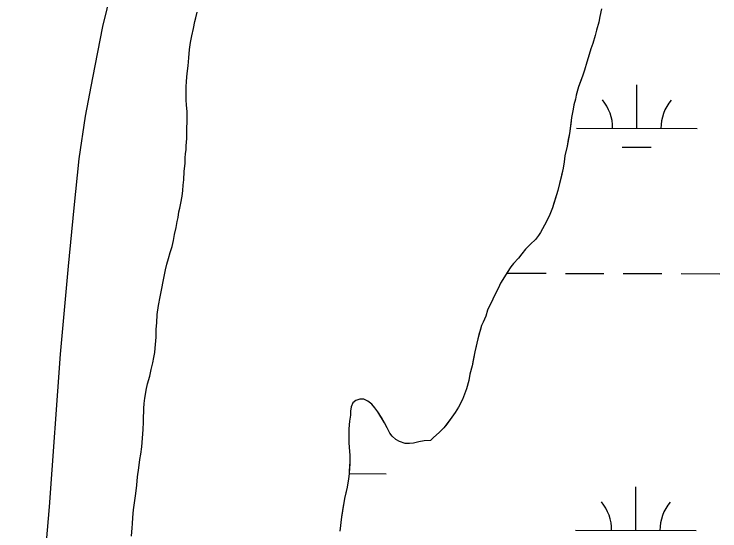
# Model space of a CAD drawing. Extents: x 3172297 to 3210190, y 958463 to 983887.
# Drawn here: x 3188036 to 3188621, y 980477 to 980905 of the extents above; entities that cross this region are included whole.
import ezdxf

# ---------------------------------------------------------------- set-up
doc = ezdxf.new("R2010")
doc.units = 0
for name, color, linetype in [('V-LEVE-TOET', 7, 'Continuous'), ('V-SITE-VEGE', 7, 'Continuous'), ('V-TOPO-SHOR', 7, 'Continuous'), ('V-WETL-SWMP', 7, 'Continuous')]:
    doc.layers.add(name, color=color, linetype=linetype)

msp = doc.modelspace()

# ---------------------------------------------------------------- linework, layer by layer
at = {"layer": 'V-LEVE-TOET'}
msp.add_lwpolyline([(3188120.03, 980938.75), (3188109.19, 980894.66), (3188101, 980852.16), (3188094.78, 980820.48), (3188089.68, 980785.21), (3188085.39, 980744.61), (3188080.69, 980696.33), (3188074.1, 980623.6), (3188065.04, 980497.3), (3188054.54, 980374.73), (3188054.17, 980337.92), (3188056.29, 980298.78), (3188059.71, 980278.44), (3188063.43, 980260.6), (3188065.61, 980238.84), (3188064.2, 980214.4), (3188056.35, 980191.32), (3188051.3, 980172.49), (3188045.41, 980138.62), (3188039.45, 980090.49), (3188035.93, 980028.28)], dxfattribs=at)
at = {"layer": 'V-SITE-VEGE'}
for p, q in [((3188522.44, 980909.36), (3188521.23, 980902.96)), ((3188521.23, 980902.96), (3188520.2, 980898.33)), ((3188520.2, 980898.33), (3188518.28, 980891.73)), ((3188518.28, 980891.73), (3188517.24, 980887.28)), ((3188517.24, 980887.28), (3188515.33, 980880.51)), ((3188515.33, 980880.51), (3188513.76, 980876.23)), ((3188513.76, 980876.23), (3188510.27, 980865.19)), ((3188510.27, 980865.19), (3188508.36, 980858.59)), ((3188506.96, 980854.32), (3188503.46, 980844.69)), ((3188508.36, 980858.59), (3188506.96, 980854.32)), ((3188503.46, 980844.69), (3188501.55, 980837.92)), ((3188501.55, 980837.92), (3188500.86, 980834.54)), ((3188500.86, 980834.54), (3188499.65, 980829.91)), ((3188498.96, 980826.17), (3188497.76, 980819.23)), ((3188499.65, 980829.91), (3188498.96, 980826.17)), ((3188497.76, 980819.23), (3188496.06, 980806.24)), ((3188496.06, 980806.24), (3188494, 980795.55)), ((3188494, 980795.55), (3188492.27, 980787.72)), ((3188492.27, 980787.72), (3188491.59, 980782.56)), ((3188491.59, 980782.56), (3188490.73, 980777.39)), ((3188490.73, 980777.39), (3188486.41, 980759.05)), ((3188486.41, 980759.05), (3188481.88, 980744.62)), ((3188481.88, 980744.62), (3188479.78, 980739.09)), ((3188479.78, 980739.09), (3188475.39, 980730.17)), ((3188475.39, 980730.17), (3188472.05, 980724.28)), ((3188470.29, 980721.6), (3188467.81, 980718.39)), ((3188472.05, 980724.28), (3188470.29, 980721.6)), ((3188463.75, 980714.45), (3188459.69, 980710.34)), ((3188467.81, 980718.39), (3188463.75, 980714.45)), ((3188459.69, 980710.34), (3188456.51, 980706.58)), ((3188453.86, 980703), (3188449.62, 980698.53)), ((3188456.51, 980706.58), (3188453.86, 980703)), ((3188449.62, 980698.53), (3188447.33, 980695.85)), ((3188444.34, 980691.21), (3188438.88, 980682.28)), ((3188447.33, 980695.85), (3188444.34, 980691.21)), ((3188437.13, 980678.54), (3188432.39, 980669.08)), ((3188438.88, 980682.28), (3188437.13, 980678.54)), ((3188432.39, 980669.08), (3188428.18, 980659.81)), ((3188426.61, 980655), (3188424.51, 980650)), ((3188428.18, 980659.81), (3188426.61, 980655)), ((3188424.51, 980650), (3188423.1, 980647.15)), ((3188423.1, 980647.15), (3188419.97, 980636.28)), ((3188419.97, 980636.28), (3188417.55, 980625.42)), ((3188417.55, 980625.42), (3188415.31, 980613.85)), ((3188415.31, 980613.85), (3188413.58, 980606.9)), ((3188413.58, 980606.9), (3188412.72, 980601.74)), ((3188412.72, 980601.74), (3188410.63, 980594.79)), ((3188410.63, 980594.79), (3188409.06, 980590.33)), ((3188319.11, 980585.14), (3188316.46, 980583.16)), ((3188322.31, 980586.4), (3188319.11, 980585.14)), ((3188325.51, 980586.24), (3188322.31, 980586.4)), ((3188328.9, 980584.66), (3188325.51, 980586.24)), ((3188407.31, 980586.05), (3188404.15, 980579.63)), ((3188409.06, 980590.33), (3188407.31, 980586.05)), ((3188315.23, 980579.95), (3188314.72, 980576.4)), ((3188316.46, 980583.16), (3188315.23, 980579.95)), ((3188332.29, 980582.2), (3188328.9, 980584.66)), ((3188334.8, 980579.19), (3188332.29, 980582.2)), ((3188337.31, 980575.83), (3188334.8, 980579.19)), ((3188404.15, 980579.63), (3188401.33, 980575.35)), ((3188314.72, 980576.4), (3188314.57, 980573.01)), ((3188342.7, 980566.79), (3188337.31, 980575.83)), ((3188401.33, 980575.35), (3188397.28, 980569.45)), ((3188313.89, 980568.03), (3188313.22, 980561.8)), ((3188314.57, 980573.01), (3188313.89, 980568.03)), ((3188397.28, 980569.45), (3188391.99, 980562.48)), ((3188313.22, 980561.8), (3188313.29, 980550.25)), ((3188344.87, 980562.54), (3188342.7, 980566.79)), ((3188347.2, 980558.29), (3188344.87, 980562.54)), ((3188391.99, 980562.48), (3188388.45, 980559.08)), ((3188349, 980555.63), (3188347.2, 980558.29)), ((3188352.04, 980552.8), (3188349, 980555.63)), ((3188388.45, 980559.08), (3188383.15, 980554.43)), ((3188313.29, 980550.25), (3188313.69, 980542.96)), ((3188355.07, 980551.4), (3188352.04, 980552.8)), ((3188359.88, 980549.65), (3188355.07, 980551.4)), ((3188366.82, 980549.88), (3188363.44, 980549.5)), ((3188371.08, 980550.97), (3188366.82, 980549.88)), ((3188375.52, 980551.89), (3188371.08, 980550.97)), ((3188380.85, 980552.1), (3188375.52, 980551.89)), ((3188383.15, 980554.43), (3188380.85, 980552.1)), ((3188363.44, 980549.5), (3188359.88, 980549.65)), ((3188313.69, 980542.96), (3188314.07, 980539.94)), ((3188314.07, 980539.94), (3188314.1, 980535.31)), ((3188314.1, 980535.31), (3188313.45, 980524.64)), ((3188313.45, 980524.64), (3188312.95, 980520.37)), ((3188312.95, 980520.37), (3188311.75, 980513.43)), ((3188311.75, 980513.43), (3188309.67, 980504.17)), ((3188309.67, 980504.17), (3188307.1, 980488.85)), ((3188307.1, 980488.85), (3188305.75, 980477.11))]:
    msp.add_line(p, q, dxfattribs=at)
at = {"layer": 'V-TOPO-SHOR'}
for points in [[(3188186.57, 980901.89), (3188187.61, 980906.52)], [(3188522.44, 980909.36), (3188521.23, 980902.96), (3188520.2, 980898.33), (3188518.28, 980891.73), (3188517.24, 980887.28), (3188515.33, 980880.51), (3188513.76, 980876.23), (3188511.67, 980869.46), (3188510.27, 980865.19), (3188508.36, 980858.59), (3188506.96, 980854.32), (3188504.86, 980848.44)], [(3188133.29, 980472.81), (3188133.6, 980479.93), (3188133.93, 980483.13), (3188134.26, 980488.29), (3188134.75, 980494.69), (3188136.79, 980508.22), (3188137.46, 980515.16), (3188138.13, 980522.1), (3188139.15, 980529.4), (3188140.17, 980536.34), (3188140.86, 980540.79), (3188141.71, 980546.84), (3188142.37, 980553.96), (3188142.86, 980561.25), (3188143, 980567.3), (3188143.15, 980571.92), (3188143.3, 980575.66), (3188143.28, 980578.68), (3188143.79, 980582.77), (3188144.3, 980587.05), (3188144.81, 980590.25), (3188145.32, 980593.81), (3188146.35, 980598.97), (3188148.27, 980605.39), (3188149.48, 980610.73), (3188150.87, 980616.43), (3188151.55, 980620.88), (3188152.41, 980624.8), (3188152.75, 980628.53), (3188153.08, 980631.56), (3188153.58, 980637.61), (3188153.71, 980644.19), (3188154.03, 980649.53), (3188154.52, 980656.46), (3188155.54, 980663.76), (3188156.92, 980671.06), (3188158.3, 980678), (3188159.51, 980683.7), (3188160.54, 980689.05), (3188161.4, 980693.32), (3188162.44, 980698.13), (3188163.83, 980702.76), (3188165.22, 980707.74), (3188166.79, 980712.73), (3188167.83, 980717.54), (3188168.86, 980722.53), (3188170.07, 980728.22), (3188171.1, 980733.39), (3188171.79, 980736.59), (3188172.48, 980741.22), (3188173.17, 980744.25), (3188174.03, 980748.53), (3188175.24, 980754.4), (3188175.57, 980758.85), (3188176.07, 980763.47), (3188176.4, 980767.92), (3188176.89, 980774.68), (3188177.56, 980781.44), (3188177.71, 980785.71), (3188178.04, 980789.45), (3188178.37, 980792.65), (3188178.53, 980796.03), (3188179.03, 980801.9), (3188179.24, 980824.31), (3188178.67, 980829.64), (3188178.47, 980834.09), (3188178.44, 980838.89), (3188178.4, 980844.58), (3188178.72, 980849.38), (3188179.21, 980855.79), (3188180.06, 980862.19), (3188180.73, 980868.78), (3188181.22, 980875.54), (3188182.08, 980881.41), (3188183.11, 980886.93), (3188184.49, 980892.99), (3188185.7, 980898.86), (3188186.57, 980901.89)], [(3188504.86, 980848.44), (3188503.46, 980844.69), (3188502.42, 980840.95), (3188501.55, 980837.92), (3188500.86, 980834.54), (3188499.65, 980829.91), (3188498.96, 980826.17), (3188497.76, 980819.23), (3188497.08, 980814.24), (3188496.06, 980806.24), (3188495.03, 980801.07), (3188494, 980795.55), (3188492.27, 980787.72), (3188491.59, 980782.56), (3188490.73, 980777.39), (3188489, 980770.09), (3188487.96, 980765.82), (3188486.41, 980759.05), (3188485.01, 980754.59), (3188483.1, 980748.36), (3188481.88, 980744.62), (3188479.78, 980739.09), (3188478.02, 980735.52), (3188475.39, 980730.17), (3188472.05, 980724.28), (3188470.29, 980721.6), (3188467.81, 980718.39), (3188463.75, 980714.45), (3188459.69, 980710.33), (3188456.51, 980706.58), (3188453.86, 980703), (3188449.62, 980698.53), (3188447.33, 980695.85), (3188444.34, 980691.21), (3188442.23, 980687.64), (3188438.88, 980682.28), (3188437.13, 980678.54), (3188434.14, 980672.65), (3188432.39, 980669.08), (3188429.75, 980663.37), (3188428.18, 980659.81), (3188426.61, 980655), (3188424.51, 980650), (3188423.1, 980647.15), (3188421.88, 980643.05), (3188421.01, 980639.85), (3188419.97, 980636.28), (3188418.59, 980630.05), (3188417.55, 980625.42), (3188416.17, 980618.47), (3188415.31, 980613.85), (3188413.58, 980606.9), (3188412.72, 980601.74), (3188410.63, 980594.79), (3188409.06, 980590.33), (3188407.31, 980586.05), (3188404.15, 980579.63), (3188401.33, 980575.35), (3188397.28, 980569.45), (3188394.46, 980565.7), (3188391.99, 980562.48), (3188388.45, 980559.08), (3188383.15, 980554.43), (3188380.85, 980552.1), (3188375.52, 980551.89), (3188371.08, 980550.97), (3188366.82, 980549.88), (3188363.44, 980549.5), (3188359.88, 980549.65), (3188355.07, 980551.4), (3188352.04, 980552.8), (3188349, 980555.63), (3188347.2, 980558.29), (3188344.86, 980562.54), (3188342.7, 980566.79), (3188340.19, 980571.04), (3188337.31, 980575.83), (3188334.8, 980579.19), (3188332.29, 980582.2), (3188328.9, 980584.66), (3188325.51, 980586.24), (3188322.31, 980586.4), (3188319.11, 980585.14), (3188316.46, 980583.16), (3188315.23, 980579.95), (3188314.72, 980576.4), (3188314.57, 980573.01), (3188313.89, 980568.03), (3188313.22, 980561.8), (3188313.25, 980556.82), (3188313.29, 980550.25), (3188313.69, 980542.96), (3188314.07, 980539.94), (3188314.1, 980535.31), (3188313.94, 980532.29), (3188313.61, 980527.66), (3188313.45, 980524.64), (3188312.95, 980520.37), (3188311.75, 980513.43), (3188310.36, 980507.37), (3188309.67, 980504.17)], [(3188309.67, 980504.17), (3188308.81, 980499.18), (3188308.3, 980496.15), (3188307.62, 980491.88), (3188307.1, 980488.85), (3188306.6, 980484.58), (3188306.26, 980481.56), (3188305.75, 980477.11)]]:
    msp.add_lwpolyline(points, dxfattribs=at)
at = {"layer": 'V-WETL-SWMP'}
for p, q in [((3188551.72, 980810.32), (3188551.81, 980846.32)), ((3188501.72, 980810.44), (3188601.72, 980810.2)), ((3188539.69, 980794.92), (3188563.69, 980794.86)), ((3188444.58, 980690.51), (3188476.58, 980690.43)), ((3188492.58, 980690.39), (3188524.58, 980690.31)), ((3188540.58, 980690.27), (3188572.58, 980690.2)), ((3188588.58, 980690.16), (3188620.58, 980690.08)), ((3188313.45, 980524.66), (3188344.17, 980524.59)), ((3188550.9, 980477.64), (3188550.99, 980513.64)), ((3188500.9, 980477.77), (3188600.9, 980477.52))]:
    msp.add_line(p, q, dxfattribs=at)
msp.add_lwpolyline([(3188522.44, 980909.36), (3188521.23, 980902.96), (3188520.2, 980898.33), (3188518.28, 980891.73), (3188517.24, 980887.28), (3188515.33, 980880.51), (3188513.76, 980876.23), (3188511.67, 980869.46), (3188510.27, 980865.19), (3188508.36, 980858.59), (3188506.96, 980854.32), (3188504.86, 980848.44), (3188503.46, 980844.69), (3188502.42, 980840.95), (3188501.55, 980837.92), (3188500.86, 980834.54), (3188499.65, 980829.91), (3188498.96, 980826.17), (3188497.76, 980819.23), (3188497.08, 980814.24), (3188496.06, 980806.23), (3188495.03, 980801.07), (3188494, 980795.55), (3188492.27, 980787.72), (3188491.59, 980782.56), (3188490.73, 980777.39), (3188489, 980770.09), (3188487.96, 980765.82), (3188486.41, 980759.05), (3188485.01, 980754.59), (3188483.1, 980748.36), (3188481.88, 980744.62), (3188479.78, 980739.09), (3188478.02, 980735.52), (3188475.39, 980730.17), (3188472.05, 980724.28), (3188470.29, 980721.6), (3188467.82, 980718.39), (3188463.75, 980714.45), (3188459.69, 980710.33), (3188456.51, 980706.58), (3188453.87, 980703), (3188449.63, 980698.53), (3188447.33, 980695.85), (3188444.34, 980691.21), (3188442.23, 980687.64), (3188438.88, 980682.28), (3188437.13, 980678.54), (3188434.14, 980672.65), (3188432.39, 980669.08), (3188429.76, 980663.37), (3188428.18, 980659.81), (3188426.61, 980655), (3188424.51, 980650), (3188423.1, 980647.15), (3188421.88, 980643.05), (3188421.01, 980639.84), (3188419.97, 980636.28), (3188418.59, 980630.05), (3188417.55, 980625.42), (3188416.17, 980618.47), (3188415.31, 980613.85), (3188413.58, 980606.9), (3188412.72, 980601.74), (3188410.63, 980594.79), (3188409.06, 980590.33), (3188407.31, 980586.05), (3188404.15, 980579.63), (3188401.33, 980575.35), (3188397.28, 980569.45), (3188394.46, 980565.7), (3188391.99, 980562.48), (3188388.45, 980559.08), (3188383.15, 980554.42), (3188380.85, 980552.1), (3188375.52, 980551.89), (3188371.08, 980550.97), (3188366.82, 980549.88), (3188363.44, 980549.5), (3188359.88, 980549.65), (3188355.07, 980551.4), (3188352.04, 980552.8), (3188349, 980555.63), (3188347.2, 980558.29), (3188344.86, 980562.54), (3188342.7, 980566.79), (3188340.19, 980571.04), (3188337.31, 980575.83), (3188334.8, 980579.19), (3188332.29, 980582.2), (3188328.9, 980584.66), (3188325.51, 980586.24), (3188322.31, 980586.4), (3188319.11, 980585.14), (3188316.46, 980583.16), (3188315.23, 980579.95), (3188314.72, 980576.4), (3188314.57, 980573.01), (3188313.89, 980568.03), (3188313.22, 980561.8), (3188313.25, 980556.82), (3188313.29, 980550.24), (3188313.69, 980542.96), (3188314.06, 980539.94), (3188314.1, 980535.31), (3188313.94, 980532.29), (3188313.61, 980527.66), (3188313.45, 980524.64), (3188312.95, 980520.37), (3188311.75, 980513.43), (3188310.36, 980507.37), (3188309.67, 980504.17), (3188308.81, 980499.18), (3188308.3, 980496.15), (3188307.61, 980491.88), (3188307.1, 980488.85), (3188306.59, 980484.58), (3188306.26, 980481.56), (3188305.75, 980477.11)], dxfattribs=at)
for centre, start, end in [((3188496.48, 980810.93), 359.0865, 40.63016), ((3188606.97, 980810.66), 139.0865, 180.63016), ((3188495.66, 980478.26), 359.0865, 40.63016), ((3188606.15, 980477.98), 139.0865, 180.63016)]:
    msp.add_arc(centre, 35.25, start, end, dxfattribs=at)

doc.saveas('drawing.dxf')
